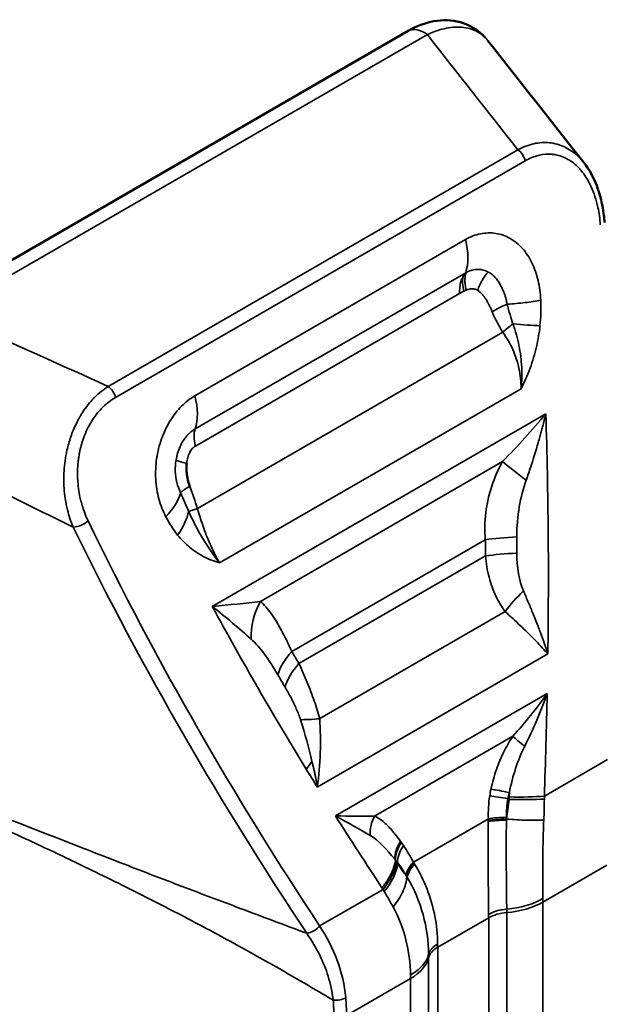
# Model space of a CAD drawing. Header units: millimetres. Extents: x 0 to 14369, y -869 to 2970.
# Tile 595 of 656: x 3647.38 to 3656.47, y 1527.66 to 1543.06. Entities that reach past the tile are written whole.
import ezdxf

# ---------------------------------------------------------------- set-up
doc = ezdxf.new("R2010")
doc.units = ezdxf.units.MM
doc.header["$LTSCALE"] = 10
doc.layers.add('Sichtbar (ISO)', color=7, linetype='Continuous', lineweight=50)
doc.layers.add('Sichtbar schmal (ISO)', color=7, linetype='Continuous', lineweight=35)

msp = doc.modelspace()

# ---------------------------------------------------------------- linework, layer by layer
at = {"layer": 'Sichtbar (ISO)'}
for p, q in [((3653.464, 1542.887), (3645.917, 1538.53)), ((3655.391, 1532.193), (3655.391, 1532.192)), ((3655.391, 1532.193), (3655.391, 1532.192)), ((3652.962, 1530.235), (3652.962, 1530.235)), ((3653.787, 1529.385), (3653.787, 1529.385)), ((3653.621, 1529.289), (3653.622, 1529.29)), ((3649.851, 1529.085), (3649.851, 1529.085)), ((3649.851, 1529.085), (3649.851, 1529.085)), ((3650.435, 1528.776), (3650.435, 1528.776)), ((3652.09, 1528.405), (3652.09, 1528.405)), ((3651.605, 1528.125), (3651.605, 1528.126)), ((3652.274, 1527.831), (3652.274, 1527.831)), ((3652.274, 1527.831), (3652.274, 1527.831))]:
    msp.add_line(p, q, dxfattribs=at)
for centre, major_axis, start_param, end_param in [((3653.714, 1542.454), (-0.25, 0.433), 6.282726, 6.283185), ((3657.613, 1532.92), (-2.5, -4.33), 4.807151, 4.807213)]:
    msp.add_ellipse(centre, major_axis=major_axis, ratio=0.57735, start_param=start_param, end_param=end_param, dxfattribs=at)
for points, knots in [([(3653.464, 1542.887), (3653.592, 1542.961), (3653.728, 1543.013), (3654.003, 1543.062), (3654.146, 1543.06), (3654.393, 1542.991), (3654.502, 1542.934), (3654.62, 1542.834), (3654.647, 1542.808), (3654.672, 1542.779)], [0, 0, 0, 0, 0.0487306, 0.0487306, 0.0967987, 0.0967987, 0.1365635, 0.1365635, 0.1495427, 0.1495427, 0.1495427, 0.1495427]), ([(3656.212, 1540.828), (3656.295, 1540.723), (3656.364, 1540.599), (3656.47, 1540.323), (3656.506, 1540.166), (3656.531, 1539.967), (3656.534, 1539.928), (3656.537, 1539.889)], [0, 0, 0, 0, 0.0464692, 0.0464692, 0.0963292, 0.0963292, 0.1083603, 0.1083603, 0.1083603, 0.1083603]), ([(3650.046, 1535.761), (3650.03, 1535.804), (3650.019, 1535.846), (3650.011, 1535.888), (3650.007, 1535.906), (3650.004, 1535.924), (3650.002, 1535.941), (3649.999, 1535.964), (3649.997, 1535.986), (3649.996, 1536.008), (3649.994, 1536.048), (3649.995, 1536.085), (3649.999, 1536.122)], [0, 0, 0, 0, 0.3333333, 0.3333333, 0.3333333, 0.479087, 0.479087, 0.479087, 0.6666667, 0.6666667, 0.6666667, 0.9999519, 0.9999519, 0.9999519, 0.9999519])]:
    msp.add_open_spline(points, degree=3, knots=knots, dxfattribs=at)
for points in [[(3654.711, 1542.733), (3654.709, 1542.735), (3654.708, 1542.736), (3654.707, 1542.738)], [(3654.712, 1542.734), (3655.211, 1542.098), (3655.711, 1541.462), (3656.213, 1540.827)]]:
    msp.add_open_spline(points, degree=3, dxfattribs=at)
at = {"layer": 'Sichtbar schmal (ISO)'}
for p, q in [((3646.217, 1538.473), (3653.764, 1542.83)), ((3655.182, 1541.028), (3648.77, 1537.326)), ((3648.884, 1537.152), (3655.296, 1540.854)), ((3654.36, 1539.623), (3650.126, 1537.179)), ((3654.365, 1539.104), (3650.131, 1536.66)), ((3654.37, 1539.108), (3654.365, 1539.104)), ((3654.268, 1538.779), (3650.135, 1536.393)), ((3654.945, 1538.173), (3650.167, 1535.414)), ((3650.512, 1534.565), (3655.232, 1537.29)), ((3655.619, 1536.899), (3650.399, 1533.885)), ((3651.151, 1533.963), (3654.941, 1536.151)), ((3651.644, 1533.179), (3654.671, 1534.926)), ((3654.673, 1534.673), (3651.755, 1532.989)), ((3654.981, 1533.803), (3652.079, 1532.128)), ((3652.042, 1531.058), (3655.65, 1533.141)), ((3655.64, 1532.521), (3652.325, 1530.607)), ((3652.937, 1530.604), (3655.103, 1531.854)), ((3656.586, 1531.489), (3655.595, 1530.915)), ((3655.044, 1530.865), (3655.026, 1530.874)), ((3655.048, 1530.968), (3655.046, 1530.903)), ((3653.545, 1529.885), (3654.719, 1530.563)), ((3654.718, 1530.519), (3654.719, 1530.536)), ((3653.265, 1529.914), (3653.282, 1529.884)), ((3653.3, 1529.858), (3653.297, 1529.877)), ((3653.557, 1529.865), (3653.564, 1529.853)), ((3655.572, 1529.258), (3656.574, 1529.836)), ((3653.071, 1529.458), (3652.078, 1528.886)), ((3653.071, 1529.458), (3653.053, 1529.484)), ((3653.587, 1529.371), (3653.588, 1529.372)), ((3653.756, 1529.469), (3653.756, 1529.469)), ((3655.572, 1505.829), (3655.572, 1529.258)), ((3655.006, 1505.666), (3655.006, 1529.095)), ((3653.926, 1528.552), (3654.724, 1529.013)), ((3654.724, 1529.013), (3654.724, 1505.584)), ((3650.872, 1528.538), (3650.872, 1528.538)), ((3652.05, 1528.484), (3652.05, 1528.484)), ((3653.926, 1505.123), (3653.926, 1528.552)), ((3653.784, 1528.389), (3653.784, 1504.96)), ((3651.517, 1528.176), (3651.517, 1528.176)), ((3652.5, 1527.484), (3653.501, 1528.063)), ((3653.501, 1528.063), (3653.501, 1504.633))]:
    msp.add_line(p, q, dxfattribs=at)
for centre, major_axis, ratio, start_param, end_param in [((3653.714, 1542.454), (-0.25, 0.433), 0.57735, 5.355885, 6.282726), ((3655.162, 1540.878), (0.1, -0.173), 0.57735, 1.116979, 2.214286), ((3653.691, 1539.743), (0.5, -0.866), 0.57735, 0.473838, 1.116979), ((3654.669, 1538.767), (0.25, -0.433), 0.57735, 3.732069, 4.279728), ((3654.881, 1538.791), (-0.212, -0.453), 0.638876, 4.24929, 4.926404), ((3654.354, 1538.811), (0.0663, 0.0311), 0.175017, 1.20853, 1.746408), ((3655.084, 1538.522), (0.462, 0.19), 0.222457, 1.634162, 2.198244), ((3655.227, 1538.257), (0.413, 0.283), 0.216522, 1.722308, 2.165018), ((3654.859, 1538.394), (-0.994, 0.105), 0.067269, 1.827293, 2.315163), ((3648.75, 1537.176), (-0.1, 0.173), 0.57735, 4.258572, 5.355878), ((3649.458, 1537.299), (-0.5, 0.866), 0.57735, 3.61543, 4.258572), ((3650.467, 1536.341), (-0.25, 0.433), 0.57735, 0.47384, 1.133082), ((3650.316, 1536.098), (-0.493, 0.083), 0.074775, 0.20466, 0.884688), ((3655.647, 1535.696), (-0.816, 0.578), 0.066891, 0.575226, 1.194385), ((3649.003, 1535.407), (0.878, 0.479), 0.501764, 5.270271, 5.859271), ((3650.352, 1535.79), (-0.469, -0.173), 0.195819, 5.347805, 5.911884), ((3648.541, 1533.213), (0.721, -4.967), 0.416069, 1.968561, 2.04793), ((3649.188, 1535.12), (0.774, 0.633), 0.575549, 5.169381, 5.657251), ((3650.449, 1535.498), (-0.479, -0.144), 0.001417, 5.340856, 5.783564), ((3648.321, 1535.247), (0.18, 0.087), 0.477937, 3.914093, 5.294257), ((3655.34, 1534.806), (-1, -0.008), 0.168646, 4.888566, 5.443377), ((3607.504, 1527.406), (11.224, 62.434), 0.733818, 4.959215, 4.96326), ((3607.604, 1527.388), (-11.317, -62.952), 0.733818, 1.817622, 1.821668), ((3655.342, 1534.553), (-1, -0.005), 0.165983, 4.889078, 5.443888), ((3655.545, 1533.972), (-0.736, -0.676), 0.302836, 4.812715, 5.269501), ((3651.857, 1533.508), (0.322, 0.947), 0.832262, 1.366045, 1.985207), ((3657.613, 1532.92), (-2.5, -4.33), 0.57735, 4.807151, 4.807213), ((3657.825, 1532.798), (-2.35, -4.07), 0.57735, 4.843089, 4.843107), ((3657.825, 1532.798), (-2.35, -4.07), 0.57735, 4.843089, 4.843107), ((3652.313, 1533.058), (0.864, 0.503), 0.514405, 2.114583, 2.669394), ((3690.072, 1575.077), (-11.229, -62.435), 0.733872, 5.571514, 5.57556), ((3652.424, 1532.869), (0.862, 0.507), 0.516196, 2.1125, 2.667311), ((3690.173, 1575.059), (11.322, 62.954), 0.733872, 2.429922, 2.433967), ((3652.288, 1532.207), (0.61, 0.077), 0.091787, 3.713275, 4.351119), ((3658.885, 1532.903), (2.65, 4.59), 0.57735, 2.063917, 2.063969), ((3658.885, 1532.903), (-2.65, -4.59), 0.57735, 5.20551, 5.205562), ((3655.456, 1531.627), (-0.403, 0.296), 0.093631, 0.576634, 1.210406), ((3655.108, 1530.901), (-0.484, 0.126), 0.100115, 4.862441, 5.539689), ((3655.086, 1530.808), (-0.489, 0.104), 0.106008, 4.857943, 5.518303), ((3654.926, 1531.036), (-0.999, 0.036), 0.129653, 1.695735, 2.308377), ((3654.924, 1530.998), (-0.999, 0.05), 0.127643, 1.697654, 2.313165), ((3579.681, 1553.375), (-73.987, 23.821), 0.037653, 3.301247, 3.344897), ((3653.29, 1530.376), (0.135, 0.482), 0.82826, 1.319921, 1.953609), ((3655.053, 1530.502), (0.5, 0.003), 0.167172, 1.67381, 2.302216), ((3655.053, 1530.456), (-0.5, -0.001), 0.173352, 4.812698, 5.446897), ((3653.693, 1530.082), (0.378, 0.327), 0.691016, 1.940548, 2.617465), ((3653.737, 1530.03), (0.387, 0.317), 0.662857, 1.974535, 2.634899), ((3652.402, 1529.579), (0.833, 0.554), 0.539516, 5.224761, 5.837401), ((3652.42, 1529.552), (0.828, 0.56), 0.550007, 5.217553, 5.833059), ((3653.304, 1528.902), (0.324, -1.159), 0.341033, 2.204078, 2.46743), ((3653.879, 1529.824), (-0.431, -0.253), 0.515543, 5.254699, 5.886717), ((3653.899, 1529.789), (0.433, 0.25), 0.520714, 2.113807, 2.748005), ((3654.865, 1529.711), (-1, -0.011), 0.569872, 1.7064, 2.349901), ((3654.865, 1529.666), (1, 0), 0.57735, 4.854286, 5.497788), ((3651.824, 1531.422), (-2.65, 4.59), 0.57735, 3.926991, 3.939765), ((3646.511, 1526.266), (2.35, 4.07), 0.57735, 5.774295, 5.774325), ((3646.511, 1526.266), (2.35, 4.07), 0.57735, 5.774295, 5.774325), ((3655.077, 1528.867), (-0.5, -0.005), 0.569911, 4.847982, 5.491485), ((3651.188, 1531.054), (2.5, -4.33), 0.57735, 0.785398, 0.798179), ((3655.077, 1528.809), (0.5, 0), 0.57735, 1.712693, 2.356194), ((3654.289, 1529.532), (-0.189, 1.909), 0.362297, 4.445319, 4.473942), ((3650.39, 1530.594), (-2.5, 4.33), 0.57735, 3.926991, 3.939688), ((3654.279, 1528.348), (-0.5, 0), 0.57735, 5.497788, 6.141288), ((3652.943, 1529.141), (-0.34, 2.136), 0.360255, 4.296096, 4.322532), ((3652.794, 1528.471), (1, 0), 0.57735, 5.497787, 6.141288), ((3649.754, 1530.226), (2.65, -4.59), 0.57735, 0.785398, 0.798157), ((3652.346, 1527.835), (0.199, 0.018), 0.561975, 4.379917, 5.448083), ((3648.09, 1528.192), (3.915, -1.987), 0.780445, 0.373084, 0.447732)]:
    msp.add_ellipse(centre, major_axis=major_axis, ratio=ratio, start_param=start_param, end_param=end_param, dxfattribs=at)
for points, knots in [([(3654.707, 1542.738), (3654.703, 1542.743), (3654.698, 1542.749), (3654.693, 1542.755), (3654.656, 1542.798), (3654.613, 1542.835), (3654.565, 1542.864), (3654.563, 1542.865), (3654.561, 1542.867), (3654.558, 1542.868), (3654.493, 1542.906), (3654.418, 1542.93), (3654.336, 1542.941), (3654.291, 1542.946), (3654.244, 1542.948), (3654.195, 1542.945), (3654.153, 1542.943), (3654.109, 1542.938), (3654.064, 1542.929), (3653.967, 1542.911), (3653.864, 1542.877), (3653.764, 1542.83)], [0.3639876, 0.3639876, 0.3639876, 0.3639876, 0.3795341, 0.3795341, 0.3795341, 0.5, 0.5, 0.5, 0.5057525, 0.5057525, 0.5057525, 0.6666667, 0.6666667, 0.6666667, 0.7555871, 0.7555871, 0.7555871, 0.8333333, 0.8333333, 0.8333333, 1, 1, 1, 1]), ([(3656.212, 1540.828), (3656.18, 1540.869), (3656.146, 1540.905), (3656.11, 1540.938), (3656.051, 1540.992), (3655.985, 1541.038), (3655.911, 1541.072), (3655.837, 1541.107), (3655.756, 1541.129), (3655.675, 1541.137), (3655.595, 1541.145), (3655.516, 1541.14), (3655.433, 1541.122), (3655.351, 1541.104), (3655.265, 1541.072), (3655.182, 1541.028)], [0.4222342, 0.4222342, 0.4222342, 0.4222342, 0.5, 0.5, 0.5, 0.625, 0.625, 0.625, 0.75, 0.75, 0.75, 0.875, 0.875, 0.875, 1, 1, 1, 1]), ([(3655.296, 1540.854), (3655.365, 1540.894), (3655.434, 1540.922), (3655.504, 1540.939), (3655.508, 1540.94), (3655.511, 1540.941), (3655.515, 1540.942), (3655.582, 1540.957), (3655.649, 1540.962), (3655.715, 1540.956), (3655.722, 1540.955), (3655.73, 1540.955), (3655.737, 1540.954), (3655.764, 1540.95), (3655.791, 1540.945), (3655.818, 1540.938), (3655.852, 1540.928), (3655.885, 1540.916), (3655.918, 1540.901), (3655.928, 1540.896), (3655.938, 1540.891), (3655.949, 1540.886), (3655.97, 1540.874), (3655.991, 1540.862), (3656.011, 1540.848), (3656.041, 1540.828), (3656.07, 1540.805), (3656.098, 1540.779), (3656.112, 1540.766), (3656.126, 1540.752), (3656.14, 1540.737), (3656.152, 1540.724), (3656.164, 1540.71), (3656.176, 1540.695), (3656.201, 1540.666), (3656.224, 1540.634), (3656.246, 1540.599), (3656.265, 1540.571), (3656.282, 1540.542), (3656.298, 1540.51), (3656.32, 1540.469), (3656.34, 1540.424), (3656.359, 1540.377), (3656.379, 1540.326), (3656.397, 1540.271), (3656.412, 1540.214), (3656.42, 1540.185), (3656.427, 1540.155), (3656.434, 1540.124), (3656.452, 1540.039), (3656.464, 1539.949), (3656.471, 1539.851)], [0, 0, 0, 0, 0.135592, 0.135592, 0.135592, 0.142857, 0.142857, 0.142857, 0.271882, 0.271882, 0.271882, 0.285714, 0.285714, 0.285714, 0.33963, 0.33963, 0.33963, 0.406914, 0.406914, 0.406914, 0.428571, 0.428571, 0.428571, 0.473071, 0.473071, 0.473071, 0.538133, 0.538133, 0.538133, 0.571429, 0.571429, 0.571429, 0.601841, 0.601841, 0.601841, 0.663725, 0.663725, 0.663725, 0.714286, 0.714286, 0.714286, 0.782543, 0.782543, 0.782543, 0.857143, 0.857143, 0.857143, 0.894975, 0.894975, 0.894975, 1, 1, 1, 1]), ([(3654.36, 1539.623), (3654.438, 1539.668), (3654.517, 1539.698), (3654.596, 1539.713), (3654.676, 1539.729), (3654.757, 1539.731), (3654.835, 1539.719), (3654.913, 1539.707), (3654.988, 1539.681), (3655.058, 1539.641), (3655.128, 1539.602), (3655.193, 1539.549), (3655.251, 1539.484), (3655.309, 1539.42), (3655.359, 1539.344), (3655.4, 1539.259), (3655.442, 1539.174), (3655.474, 1539.08), (3655.498, 1538.982), (3655.521, 1538.884), (3655.534, 1538.782), (3655.538, 1538.673)], [0, 0, 0, 0, 0.142857, 0.142857, 0.142857, 0.285714, 0.285714, 0.285714, 0.428571, 0.428571, 0.428571, 0.571429, 0.571429, 0.571429, 0.714286, 0.714286, 0.714286, 0.857143, 0.857143, 0.857143, 1, 1, 1, 1]), ([(3654.268, 1538.779), (3654.268, 1538.814), (3654.27, 1538.847), (3654.273, 1538.878), (3654.276, 1538.909), (3654.28, 1538.937), (3654.288, 1538.964), (3654.295, 1538.992), (3654.308, 1539.02), (3654.322, 1539.046)], [0, 0, 0, 0, 0.3333333, 0.3333333, 0.3333333, 0.6666667, 0.6666667, 0.6666667, 0.9999967, 0.9999967, 0.9999967, 0.9999967]), ([(3654.322, 1539.046), (3654.326, 1539.052), (3654.33, 1539.059), (3654.335, 1539.065), (3654.339, 1539.072), (3654.344, 1539.078), (3654.349, 1539.085), (3654.354, 1539.091), (3654.359, 1539.098), (3654.365, 1539.104)], [0, 0, 0, 0, 0.3333333, 0.3333333, 0.3333333, 0.6666667, 0.6666667, 0.6666667, 0.9999998, 0.9999998, 0.9999998, 0.9999998]), ([(3654.37, 1539.108), (3654.366, 1539.096), (3654.363, 1539.084), (3654.36, 1539.071), (3654.359, 1539.066), (3654.358, 1539.061), (3654.357, 1539.055), (3654.354, 1539.037), (3654.353, 1539.018), (3654.352, 1538.998), (3654.352, 1538.982), (3654.352, 1538.967), (3654.353, 1538.95), (3654.354, 1538.94), (3654.355, 1538.93), (3654.356, 1538.919), (3654.36, 1538.893), (3654.366, 1538.867), (3654.371, 1538.839), (3654.372, 1538.837), (3654.372, 1538.835), (3654.373, 1538.833)], [0, 0, 0, 0, 0.1561522, 0.1561522, 0.1561522, 0.2165182, 0.2165182, 0.2165182, 0.4302938, 0.4302938, 0.4302938, 0.5974754, 0.5974754, 0.5974754, 0.7044354, 0.7044354, 0.7044354, 0.978577, 0.978577, 0.978577, 0.9999999, 0.9999999, 0.9999999, 0.9999999]), ([(3655.012, 1538.612), (3655.008, 1538.638), (3655.003, 1538.662), (3654.997, 1538.686), (3654.991, 1538.71), (3654.984, 1538.734), (3654.976, 1538.756), (3654.968, 1538.78), (3654.96, 1538.803), (3654.95, 1538.825), (3654.949, 1538.828), (3654.948, 1538.831), (3654.947, 1538.833), (3654.943, 1538.842), (3654.939, 1538.85), (3654.936, 1538.858), (3654.93, 1538.87), (3654.925, 1538.881), (3654.919, 1538.891), (3654.913, 1538.903), (3654.907, 1538.914), (3654.901, 1538.924), (3654.895, 1538.936), (3654.888, 1538.947), (3654.881, 1538.957), (3654.87, 1538.974), (3654.858, 1538.99), (3654.846, 1539.006), (3654.842, 1539.01), (3654.838, 1539.015), (3654.834, 1539.02), (3654.817, 1539.04), (3654.799, 1539.058), (3654.78, 1539.074), (3654.777, 1539.076), (3654.774, 1539.079), (3654.771, 1539.081), (3654.753, 1539.095), (3654.735, 1539.106), (3654.717, 1539.115)], [0, 0, 0, 0, 0.1011416, 0.1011416, 0.1011416, 0.2072582, 0.2072582, 0.2072582, 0.3186577, 0.3186577, 0.3186577, 0.3333333, 0.3333333, 0.3333333, 0.3765986, 0.3765986, 0.3765986, 0.4366156, 0.4366156, 0.4366156, 0.4988497, 0.4988497, 0.4988497, 0.5634222, 0.5634222, 0.5634222, 0.6666667, 0.6666667, 0.6666667, 0.6999103, 0.6999103, 0.6999103, 0.8444229, 0.8444229, 0.8444229, 0.867084, 0.867084, 0.867084, 0.9999999, 0.9999999, 0.9999999, 0.9999999]), ([(3654.778, 1538.493), (3654.771, 1538.511), (3654.763, 1538.528), (3654.756, 1538.545), (3654.748, 1538.562), (3654.74, 1538.579), (3654.732, 1538.595), (3654.725, 1538.61), (3654.718, 1538.624), (3654.71, 1538.638), (3654.709, 1538.64), (3654.708, 1538.642), (3654.707, 1538.643), (3654.703, 1538.651), (3654.699, 1538.659), (3654.694, 1538.667), (3654.69, 1538.674), (3654.685, 1538.682), (3654.68, 1538.689), (3654.676, 1538.697), (3654.671, 1538.704), (3654.666, 1538.711), (3654.662, 1538.718), (3654.657, 1538.725), (3654.652, 1538.732), (3654.646, 1538.739), (3654.641, 1538.746), (3654.635, 1538.753), (3654.63, 1538.759), (3654.626, 1538.764), (3654.621, 1538.77), (3654.61, 1538.782), (3654.599, 1538.792), (3654.588, 1538.802), (3654.577, 1538.811), (3654.565, 1538.82), (3654.554, 1538.827)], [0, 0, 0, 0, 0.112253, 0.112253, 0.112253, 0.228456, 0.228456, 0.228456, 0.333333, 0.333333, 0.333333, 0.347657, 0.347657, 0.347657, 0.408196, 0.408196, 0.408196, 0.469536, 0.469536, 0.469536, 0.531842, 0.531842, 0.531842, 0.595302, 0.595302, 0.595302, 0.666667, 0.666667, 0.666667, 0.726436, 0.726436, 0.726436, 0.862209, 0.862209, 0.862209, 1, 1, 1, 1]), ([(3648.77, 1537.326), (3648.697, 1537.28), (3648.624, 1537.222), (3648.556, 1537.153), (3648.55, 1537.147), (3648.544, 1537.142), (3648.539, 1537.136), (3648.511, 1537.107), (3648.484, 1537.076), (3648.458, 1537.043), (3648.427, 1537.004), (3648.397, 1536.963), (3648.369, 1536.919), (3648.358, 1536.904), (3648.348, 1536.888), (3648.339, 1536.871), (3648.322, 1536.843), (3648.305, 1536.813), (3648.29, 1536.783), (3648.265, 1536.736), (3648.243, 1536.687), (3648.222, 1536.636), (3648.209, 1536.605), (3648.196, 1536.572), (3648.185, 1536.539), (3648.161, 1536.47), (3648.141, 1536.399), (3648.124, 1536.326), (3648.112, 1536.273), (3648.102, 1536.218), (3648.094, 1536.163), (3648.087, 1536.11), (3648.082, 1536.056), (3648.078, 1536.004), (3648.075, 1535.949), (3648.074, 1535.896), (3648.074, 1535.846), (3648.075, 1535.826), (3648.075, 1535.808), (3648.076, 1535.79), (3648.077, 1535.755), (3648.079, 1535.722), (3648.082, 1535.69), (3648.087, 1535.639), (3648.093, 1535.59), (3648.102, 1535.539), (3648.105, 1535.519), (3648.109, 1535.499), (3648.113, 1535.478), (3648.119, 1535.451), (3648.125, 1535.423), (3648.132, 1535.393), (3648.153, 1535.307), (3648.183, 1535.215), (3648.221, 1535.125)], [0, 0, 0, 0, 0.131951, 0.131951, 0.131951, 0.142857, 0.142857, 0.142857, 0.197533, 0.197533, 0.197533, 0.262446, 0.262446, 0.262446, 0.285714, 0.285714, 0.285714, 0.326328, 0.326328, 0.326328, 0.389027, 0.389027, 0.389027, 0.428571, 0.428571, 0.428571, 0.510835, 0.510835, 0.510835, 0.571429, 0.571429, 0.571429, 0.629943, 0.629943, 0.629943, 0.69105, 0.69105, 0.69105, 0.714286, 0.714286, 0.714286, 0.759038, 0.759038, 0.759038, 0.830162, 0.830162, 0.830162, 0.857143, 0.857143, 0.857143, 0.893243, 0.893243, 0.893243, 1, 1, 1, 1]), ([(3648.454, 1535.223), (3648.416, 1535.302), (3648.386, 1535.382), (3648.362, 1535.463), (3648.353, 1535.492), (3648.345, 1535.522), (3648.338, 1535.552), (3648.334, 1535.565), (3648.331, 1535.579), (3648.328, 1535.592), (3648.319, 1535.637), (3648.311, 1535.682), (3648.305, 1535.726), (3648.299, 1535.772), (3648.294, 1535.818), (3648.292, 1535.864), (3648.291, 1535.871), (3648.291, 1535.878), (3648.291, 1535.885), (3648.289, 1535.924), (3648.289, 1535.964), (3648.29, 1536.004), (3648.291, 1536.051), (3648.294, 1536.099), (3648.299, 1536.145), (3648.302, 1536.168), (3648.304, 1536.19), (3648.308, 1536.212), (3648.311, 1536.237), (3648.316, 1536.262), (3648.32, 1536.287), (3648.336, 1536.366), (3648.357, 1536.442), (3648.383, 1536.514), (3648.388, 1536.529), (3648.394, 1536.544), (3648.399, 1536.558), (3648.417, 1536.602), (3648.436, 1536.645), (3648.457, 1536.686), (3648.474, 1536.718), (3648.491, 1536.749), (3648.51, 1536.779), (3648.515, 1536.788), (3648.52, 1536.796), (3648.526, 1536.804), (3648.55, 1536.842), (3648.576, 1536.877), (3648.604, 1536.911), (3648.628, 1536.941), (3648.654, 1536.969), (3648.68, 1536.995), (3648.684, 1536.999), (3648.687, 1537.002), (3648.691, 1537.005), (3648.751, 1537.063), (3648.815, 1537.112), (3648.884, 1537.152)], [0, 0, 0, 0, 0.104609, 0.104609, 0.104609, 0.142857, 0.142857, 0.142857, 0.16017, 0.16017, 0.16017, 0.217758, 0.217758, 0.217758, 0.276811, 0.276811, 0.276811, 0.285714, 0.285714, 0.285714, 0.336998, 0.336998, 0.336998, 0.398921, 0.398921, 0.398921, 0.428571, 0.428571, 0.428571, 0.462715, 0.462715, 0.462715, 0.571429, 0.571429, 0.571429, 0.593906, 0.593906, 0.593906, 0.661301, 0.661301, 0.661301, 0.714286, 0.714286, 0.714286, 0.729076, 0.729076, 0.729076, 0.796925, 0.796925, 0.796925, 0.857143, 0.857143, 0.857143, 0.865152, 0.865152, 0.865152, 1, 1, 1, 1]), ([(3655.619, 1536.899), (3655.617, 1536.895), (3655.616, 1536.89), (3655.615, 1536.886), (3655.614, 1536.882), (3655.613, 1536.878), (3655.612, 1536.874), (3655.608, 1536.856), (3655.604, 1536.839), (3655.599, 1536.821), (3655.594, 1536.801), (3655.589, 1536.78), (3655.584, 1536.76), (3655.578, 1536.737), (3655.572, 1536.714), (3655.566, 1536.692), (3655.56, 1536.667), (3655.553, 1536.642), (3655.547, 1536.617), (3655.539, 1536.591), (3655.532, 1536.564), (3655.525, 1536.537), (3655.517, 1536.508), (3655.508, 1536.478), (3655.5, 1536.449), (3655.49, 1536.415), (3655.48, 1536.382), (3655.47, 1536.348), (3655.458, 1536.307), (3655.446, 1536.266), (3655.433, 1536.226), (3655.416, 1536.172), (3655.399, 1536.118), (3655.382, 1536.065), (3655.359, 1535.996), (3655.335, 1535.927), (3655.311, 1535.858)], [0, 0, 0, 0, 0.011738, 0.011738, 0.011738, 0.023476, 0.023476, 0.023476, 0.07333, 0.07333, 0.07333, 0.13102, 0.13102, 0.13102, 0.195936, 0.195936, 0.195936, 0.266596, 0.266596, 0.266596, 0.34314, 0.34314, 0.34314, 0.427341, 0.427341, 0.427341, 0.524047, 0.524047, 0.524047, 0.642209, 0.642209, 0.642209, 0.797511, 0.797511, 0.797511, 1, 1, 1, 1]), ([(3650.131, 1536.66), (3650.084, 1536.633), (3649.996, 1536.561), (3649.886, 1536.391), (3649.843, 1536.249), (3649.831, 1536.173)], [0, 0, 0, 0, 0.3333333, 0.6666667, 0.9999994, 0.9999994, 0.9999994, 0.9999994]), ([(3649.999, 1536.122), (3650.002, 1536.155), (3650.008, 1536.185), (3650.015, 1536.213), (3650.023, 1536.241), (3650.033, 1536.267), (3650.045, 1536.291), (3650.057, 1536.314), (3650.071, 1536.336), (3650.086, 1536.353), (3650.101, 1536.371), (3650.117, 1536.384), (3650.135, 1536.393)], [0, 0, 0, 0, 0.25, 0.25, 0.25, 0.5, 0.5, 0.5, 0.75, 0.75, 0.75, 1, 1, 1, 1]), ([(3654.671, 1534.926), (3654.659, 1535.069), (3654.666, 1535.353), (3654.759, 1535.77), (3654.873, 1536.027), (3654.941, 1536.151)], [0.0000004, 0.0000004, 0.0000004, 0.0000004, 0.3333333, 0.6666667, 1, 1, 1, 1]), ([(3650.512, 1534.565), (3650.425, 1534.589), (3650.343, 1534.621), (3650.265, 1534.662), (3650.187, 1534.703), (3650.112, 1534.753), (3650.044, 1534.81), (3649.976, 1534.866), (3649.913, 1534.929), (3649.856, 1535)], [0, 0, 0, 0, 0.333333, 0.333333, 0.333333, 0.666667, 0.666667, 0.666667, 1, 1, 1, 1]), ([(3655.267, 1534.126), (3655.295, 1534.064), (3655.322, 1534.002), (3655.348, 1533.94), (3655.372, 1533.883), (3655.396, 1533.826), (3655.419, 1533.77), (3655.436, 1533.728), (3655.453, 1533.686), (3655.469, 1533.645), (3655.481, 1533.614), (3655.493, 1533.583), (3655.505, 1533.551), (3655.514, 1533.527), (3655.524, 1533.502), (3655.533, 1533.478), (3655.54, 1533.457), (3655.548, 1533.436), (3655.556, 1533.415), (3655.562, 1533.397), (3655.569, 1533.378), (3655.576, 1533.36), (3655.582, 1533.342), (3655.588, 1533.325), (3655.594, 1533.308), (3655.599, 1533.293), (3655.605, 1533.277), (3655.61, 1533.261), (3655.615, 1533.247), (3655.62, 1533.232), (3655.625, 1533.218), (3655.629, 1533.205), (3655.633, 1533.193), (3655.637, 1533.18), (3655.641, 1533.17), (3655.644, 1533.16), (3655.647, 1533.15), (3655.648, 1533.147), (3655.649, 1533.144), (3655.65, 1533.141)], [0, 0, 0, 0, 0.188287, 0.188287, 0.188287, 0.360713, 0.360713, 0.360713, 0.48777, 0.48777, 0.48777, 0.58268, 0.58268, 0.58268, 0.657648, 0.657648, 0.657648, 0.721376, 0.721376, 0.721376, 0.778095, 0.778095, 0.778095, 0.830149, 0.830149, 0.830149, 0.878282, 0.878282, 0.878282, 0.922247, 0.922247, 0.922247, 0.960697, 0.960697, 0.960697, 0.990988, 0.990988, 0.990988, 1, 1, 1, 1]), ([(3651.151, 1533.963), (3651.21, 1533.912), (3651.321, 1533.785), (3651.482, 1533.515), (3651.59, 1533.297), (3651.644, 1533.179)], [0, 0, 0, 0, 0.3333333, 0.6666667, 0.9999996, 0.9999996, 0.9999996, 0.9999996]), ([(3655.65, 1533.141), (3655.649, 1533.146), (3655.644, 1533.148), (3655.642, 1533.151), (3655.639, 1533.154), (3655.636, 1533.157), (3655.633, 1533.16), (3655.572, 1533.228), (3655.509, 1533.296), (3655.442, 1533.364), (3655.37, 1533.438), (3655.294, 1533.512), (3655.217, 1533.585), (3655.14, 1533.659), (3655.061, 1533.731), (3654.981, 1533.803)], [0, 0, 0, 0, 0.014404, 0.014404, 0.014404, 0.028807, 0.028807, 0.028807, 0.333333, 0.333333, 0.333333, 0.666667, 0.666667, 0.666667, 1, 1, 1, 1]), ([(3651.755, 1532.989), (3651.8, 1532.891), (3651.887, 1532.695), (3651.999, 1532.401), (3652.056, 1532.217), (3652.079, 1532.128)], [0, 0, 0, 0, 0.3333333, 0.6666667, 0.999828, 0.999828, 0.999828, 0.999828]), ([(3651.779, 1532.112), (3651.76, 1532.169), (3651.716, 1532.282), (3651.633, 1532.452), (3651.57, 1532.565), (3651.537, 1532.621)], [0, 0, 0, 0, 0.3333333, 0.6666667, 0.9999986, 0.9999986, 0.9999986, 0.9999986]), ([(3651.958, 1531.456), (3651.962, 1531.444), (3651.965, 1531.435), (3651.967, 1531.426), (3651.969, 1531.417), (3651.971, 1531.407), (3651.974, 1531.398), (3651.976, 1531.389), (3651.978, 1531.38), (3651.98, 1531.371), (3651.982, 1531.361), (3651.984, 1531.352), (3651.987, 1531.343), (3651.989, 1531.334), (3651.991, 1531.325), (3651.993, 1531.316), (3651.995, 1531.307), (3651.997, 1531.298), (3651.999, 1531.289), (3652, 1531.28), (3652.002, 1531.271), (3652.004, 1531.263), (3652.006, 1531.254), (3652.008, 1531.246), (3652.01, 1531.237), (3652.011, 1531.229), (3652.013, 1531.221), (3652.015, 1531.212), (3652.016, 1531.204), (3652.018, 1531.196), (3652.019, 1531.189), (3652.021, 1531.181), (3652.022, 1531.173), (3652.024, 1531.166), (3652.025, 1531.158), (3652.027, 1531.151), (3652.028, 1531.144), (3652.029, 1531.137), (3652.03, 1531.13), (3652.032, 1531.124), (3652.033, 1531.117), (3652.034, 1531.111), (3652.035, 1531.105), (3652.036, 1531.099), (3652.037, 1531.093), (3652.038, 1531.088), (3652.039, 1531.083), (3652.04, 1531.078), (3652.04, 1531.073), (3652.041, 1531.068), (3652.042, 1531.063), (3652.042, 1531.058)], [0, 0, 0, 0, 0.0588235, 0.0588235, 0.0588235, 0.1176471, 0.1176471, 0.1176471, 0.1764706, 0.1764706, 0.1764706, 0.2352941, 0.2352941, 0.2352941, 0.2941176, 0.2941176, 0.2941176, 0.3529412, 0.3529412, 0.3529412, 0.4117647, 0.4117647, 0.4117647, 0.4705882, 0.4705882, 0.4705882, 0.5294118, 0.5294118, 0.5294118, 0.5882353, 0.5882353, 0.5882353, 0.6470588, 0.6470588, 0.6470588, 0.7058824, 0.7058824, 0.7058824, 0.7647059, 0.7647059, 0.7647059, 0.8235294, 0.8235294, 0.8235294, 0.8823529, 0.8823529, 0.8823529, 0.9411765, 0.9411765, 0.9411765, 0.9990254, 0.9990254, 0.9990254, 0.9990254]), ([(3645.462, 1531.24), (3646.048, 1531.012), (3646.634, 1530.783), (3647.22, 1530.553), (3647.82, 1530.319), (3648.421, 1530.084), (3649.023, 1529.851), (3649.174, 1529.793), (3649.324, 1529.734), (3649.475, 1529.676), (3649.626, 1529.618), (3649.777, 1529.561), (3649.928, 1529.503), (3650.079, 1529.445), (3650.23, 1529.388), (3650.382, 1529.331), (3650.533, 1529.274), (3650.685, 1529.217), (3650.836, 1529.16), (3651.182, 1529.03), (3651.529, 1528.899), (3651.876, 1528.771)], [0, 0, 0, 0, 0.275282, 0.275282, 0.275282, 0.557214, 0.557214, 0.557214, 0.627697, 0.627697, 0.627697, 0.69818, 0.69818, 0.69818, 0.768663, 0.768663, 0.768663, 0.839146, 0.839146, 0.839146, 1, 1, 1, 1]), ([(3655.003, 1530.542), (3654.999, 1530.383), (3654.999, 1530.225), (3654.999, 1530.067), (3654.999, 1529.909), (3655, 1529.751), (3655.001, 1529.597), (3655.003, 1529.443), (3655.005, 1529.293), (3655.006, 1529.148)], [0, 0, 0, 0, 0.333333, 0.333333, 0.333333, 0.666667, 0.666667, 0.666667, 1, 1, 1, 1]), ([(3655.587, 1530.542), (3655.509, 1530.538), (3655.417, 1530.537), (3655.317, 1530.539), (3655.217, 1530.542), (3655.111, 1530.548), (3655.004, 1530.557)], [0, 0, 0, 0, 0.5, 0.5, 0.5, 1, 1, 1, 1]), ([(3653.265, 1529.914), (3653.264, 1529.943), (3653.268, 1529.974), (3653.275, 1530.006), (3653.282, 1530.037), (3653.292, 1530.068), (3653.306, 1530.099), (3653.32, 1530.13), (3653.338, 1530.161), (3653.358, 1530.19)], [0, 0, 0, 0, 0.333333, 0.333333, 0.333333, 0.666667, 0.666667, 0.666667, 1, 1, 1, 1]), ([(3653.053, 1529.484), (3653.093, 1529.532), (3653.128, 1529.581), (3653.157, 1529.629), (3653.186, 1529.677), (3653.21, 1529.725), (3653.229, 1529.773), (3653.247, 1529.821), (3653.259, 1529.87), (3653.265, 1529.914)], [0, 0, 0, 0, 0.3333333, 0.3333333, 0.3333333, 0.6666667, 0.6666667, 0.6666667, 0.9999485, 0.9999485, 0.9999485, 0.9999485]), ([(3653.228, 1529.181), (3653.291, 1529.258), (3653.344, 1529.34), (3653.38, 1529.421), (3653.417, 1529.502), (3653.438, 1529.583), (3653.443, 1529.656)], [0, 0, 0, 0, 0.5, 0.5, 0.5, 1, 1, 1, 1]), ([(3653.431, 1529.677), (3653.433, 1529.674), (3653.435, 1529.67), (3653.437, 1529.666), (3653.439, 1529.663), (3653.441, 1529.659), (3653.443, 1529.656)], [0, 0, 0, 0, 0.5, 0.5, 0.5, 1, 1, 1, 1]), ([(3652.078, 1528.886), (3652.056, 1528.859), (3652.023, 1528.829), (3651.986, 1528.808), (3651.949, 1528.787), (3651.908, 1528.775), (3651.876, 1528.771)], [0, 0, 0, 0, 0.5, 0.5, 0.5, 1, 1, 1, 1]), ([(3652.29, 1527.723), (3652.273, 1527.857), (3652.246, 1527.984), (3652.211, 1528.099), (3652.176, 1528.213), (3652.134, 1528.316), (3652.08, 1528.426), (3652.025, 1528.537), (3651.957, 1528.655), (3651.876, 1528.771)], [0, 0, 0, 0, 0.333333, 0.333333, 0.333333, 0.666667, 0.666667, 0.666667, 1, 1, 1, 1]), ([(3653.501, 1528.118), (3653.575, 1528.16), (3653.639, 1528.211), (3653.688, 1528.267), (3653.736, 1528.322), (3653.769, 1528.382), (3653.784, 1528.442)], [0.0000006, 0.0000006, 0.0000006, 0.0000006, 0.5, 0.5, 0.5, 1, 1, 1, 1])]:
    msp.add_open_spline(points, degree=3, knots=knots, dxfattribs=at)
for points in [[(3655.182, 1541.028), (3654.708, 1541.628), (3654.235, 1542.229), (3653.764, 1542.83)], [(3654.717, 1539.115), (3654.681, 1539.133), (3654.607, 1539.159), (3654.488, 1539.157), (3654.409, 1539.129), (3654.37, 1539.108)], [(3654.337, 1538.817), (3654.33, 1538.813), (3654.314, 1538.806), (3654.291, 1538.793), (3654.275, 1538.784), (3654.268, 1538.779)], [(3654.554, 1538.827), (3654.536, 1538.838), (3654.5, 1538.853), (3654.439, 1538.853), (3654.396, 1538.842), (3654.373, 1538.833)], [(3655.538, 1538.673), (3655.466, 1538.659), (3655.299, 1538.634), (3655.108, 1538.618), (3655.012, 1538.612)], [(3655.104, 1538.303), (3655.077, 1538.394), (3655.042, 1538.498), (3655.012, 1538.612)], [(3655.538, 1538.673), (3655.541, 1538.542), (3655.542, 1538.408), (3655.527, 1538.274)], [(3646.217, 1538.473), (3647.069, 1538.091), (3647.92, 1537.709), (3648.77, 1537.326)], [(3654.945, 1538.173), (3654.88, 1538.274), (3654.824, 1538.381), (3654.778, 1538.493)], [(3655.232, 1537.29), (3655.243, 1537.402), (3655.249, 1537.625), (3655.207, 1537.966), (3655.144, 1538.191), (3655.104, 1538.303)], [(3655.527, 1538.274), (3655.516, 1538.164), (3655.479, 1537.945), (3655.38, 1537.609), (3655.286, 1537.396), (3655.232, 1537.29)], [(3655.232, 1537.29), (3655.231, 1537.399), (3655.208, 1537.609), (3655.11, 1537.908), (3655.007, 1538.088), (3654.945, 1538.173)], [(3649.672, 1535.287), (3649.625, 1535.374), (3649.552, 1535.558), (3649.503, 1535.873), (3649.517, 1536.198), (3649.596, 1536.513), (3649.731, 1536.794), (3649.912, 1537.026), (3650.051, 1537.135), (3650.126, 1537.179)], [(3654.941, 1536.151), (3655.182, 1536.393), (3655.408, 1536.643), (3655.619, 1536.899)], [(3655.619, 1536.899), (3655.658, 1535.651), (3655.667, 1534.398), (3655.65, 1533.141)], [(3648.221, 1535.125), (3647.219, 1535.616), (3646.217, 1536.111), (3645.217, 1536.613)], [(3649.831, 1536.173), (3649.822, 1536.115), (3649.813, 1535.999), (3649.838, 1535.822), (3649.878, 1535.715), (3649.902, 1535.662)], [(3655.311, 1535.858), (3655.221, 1535.604), (3655.161, 1535.291), (3655.163, 1534.971)], [(3649.902, 1535.662), (3649.947, 1535.556), (3649.989, 1535.456), (3650.028, 1535.372)], [(3650.028, 1535.372), (3650.076, 1535.265), (3650.177, 1535.062), (3650.341, 1534.792), (3650.454, 1534.637), (3650.512, 1534.565)], [(3650.167, 1535.414), (3650.196, 1535.31), (3650.26, 1535.108), (3650.377, 1534.82), (3650.465, 1534.647), (3650.512, 1534.565)], [(3648.454, 1535.223), (3649.537, 1532.983), (3650.763, 1530.877), (3652.078, 1528.886)], [(3649.856, 1535), (3649.786, 1535.085), (3649.727, 1535.185), (3649.672, 1535.287)], [(3651.876, 1528.771), (3650.552, 1530.766), (3649.317, 1532.877), (3648.221, 1535.125)], [(3654.981, 1533.803), (3654.927, 1533.876), (3654.829, 1534.038), (3654.721, 1534.335), (3654.683, 1534.556), (3654.673, 1534.673)], [(3655.165, 1534.716), (3655.166, 1534.502), (3655.197, 1534.283), (3655.267, 1534.126)], [(3650.399, 1533.885), (3650.669, 1533.907), (3650.921, 1533.933), (3651.151, 1533.963)], [(3651.869, 1531.339), (3651.361, 1532.168), (3650.869, 1533.016), (3650.399, 1533.885)], [(3651.006, 1533.372), (3650.822, 1533.537), (3650.619, 1533.708), (3650.399, 1533.885)], [(3651.425, 1532.813), (3651.285, 1533.053), (3651.143, 1533.249), (3651.006, 1533.372)], [(3655.103, 1531.854), (3655.297, 1532.07), (3655.476, 1532.292), (3655.64, 1532.521)], [(3655.64, 1532.521), (3655.539, 1532.239), (3655.422, 1531.964), (3655.288, 1531.696)], [(3655.64, 1532.521), (3655.629, 1531.986), (3655.614, 1531.451), (3655.595, 1530.915)], [(3651.958, 1531.456), (3651.908, 1531.673), (3651.848, 1531.895), (3651.779, 1532.112)], [(3652.079, 1532.128), (3652.104, 1531.773), (3652.089, 1531.413), (3652.042, 1531.058)], [(3654.76, 1531.027), (3654.782, 1531.133), (3654.838, 1531.335), (3654.957, 1531.614), (3655.052, 1531.777), (3655.103, 1531.854)], [(3655.288, 1531.696), (3655.179, 1531.478), (3655.097, 1531.233), (3655.048, 1530.968)], [(3651.958, 1531.456), (3651.932, 1531.417), (3651.902, 1531.377), (3651.869, 1531.339)], [(3652.042, 1531.058), (3651.984, 1531.152), (3651.926, 1531.245), (3651.869, 1531.339)], [(3652.29, 1527.723), (3651.947, 1527.929), (3651.26, 1528.328), (3650.239, 1528.886), (3649.231, 1529.407), (3648.256, 1529.883), (3647.578, 1530.202), (3646.591, 1530.662), (3645.86, 1530.999), (3645.466, 1531.181)], [(3654.74, 1530.919), (3654.746, 1530.955), (3654.753, 1530.991), (3654.76, 1531.027)], [(3654.719, 1530.563), (3654.714, 1530.682), (3654.722, 1530.802), (3654.74, 1530.919)], [(3655.026, 1530.874), (3655.007, 1530.779), (3654.999, 1530.681), (3655.001, 1530.585)], [(3655.048, 1530.968), (3655.04, 1530.937), (3655.032, 1530.906), (3655.026, 1530.874)], [(3655.046, 1530.903), (3655.045, 1530.89), (3655.045, 1530.877), (3655.044, 1530.865)], [(3655.595, 1530.915), (3655.595, 1530.9), (3655.595, 1530.885), (3655.595, 1530.87)], [(3655.004, 1530.557), (3655.019, 1530.66), (3655.034, 1530.762), (3655.044, 1530.865)], [(3655.595, 1530.87), (3655.595, 1530.76), (3655.592, 1530.651), (3655.587, 1530.542)], [(3653.053, 1529.484), (3652.808, 1529.855), (3652.565, 1530.229), (3652.325, 1530.607)], [(3652.325, 1530.607), (3652.548, 1530.602), (3652.754, 1530.601), (3652.937, 1530.604)], [(3652.937, 1530.604), (3652.983, 1530.582), (3653.073, 1530.525), (3653.207, 1530.391), (3653.299, 1530.274), (3653.346, 1530.207)], [(3655.004, 1530.557), (3655.004, 1530.565), (3655.002, 1530.576), (3655.001, 1530.585)], [(3654.718, 1530.519), (3654.715, 1530.35), (3654.714, 1530.015), (3654.718, 1529.521), (3654.722, 1529.214), (3654.723, 1529.065)], [(3654.719, 1530.536), (3654.719, 1530.544), (3654.719, 1530.554), (3654.719, 1530.563)], [(3655.004, 1530.557), (3654.901, 1530.555), (3654.796, 1530.548), (3654.719, 1530.536)], [(3655.003, 1530.542), (3655.003, 1530.543), (3655.003, 1530.546), (3655.003, 1530.551), (3655.004, 1530.554), (3655.004, 1530.557)], [(3655.587, 1530.542), (3655.58, 1530.401), (3655.572, 1530.12), (3655.569, 1529.706), (3655.57, 1529.442), (3655.572, 1529.313)], [(3653.253, 1529.929), (3653.126, 1530.091), (3653.003, 1530.22), (3652.87, 1530.3)], [(3653.346, 1530.207), (3653.35, 1530.202), (3653.354, 1530.196), (3653.358, 1530.19)], [(3653.358, 1530.19), (3653.369, 1530.174), (3653.381, 1530.157), (3653.392, 1530.141)], [(3653.392, 1530.141), (3653.444, 1530.065), (3653.495, 1529.979), (3653.545, 1529.884)], [(3653.265, 1529.914), (3653.261, 1529.92), (3653.257, 1529.923), (3653.253, 1529.929)], [(3653.297, 1529.877), (3653.286, 1529.89), (3653.276, 1529.901), (3653.265, 1529.914)], [(3653.282, 1529.884), (3653.288, 1529.875), (3653.294, 1529.867), (3653.3, 1529.858)], [(3653.3, 1529.858), (3653.315, 1529.837), (3653.344, 1529.797), (3653.387, 1529.733), (3653.416, 1529.695), (3653.431, 1529.677)], [(3653.443, 1529.656), (3653.452, 1529.719), (3653.494, 1529.796), (3653.557, 1529.865)], [(3653.545, 1529.884), (3653.549, 1529.878), (3653.553, 1529.871), (3653.557, 1529.865)], [(3653.564, 1529.853), (3653.641, 1529.728), (3653.771, 1529.467), (3653.894, 1529.041), (3653.924, 1528.751), (3653.925, 1528.604)], [(3653.443, 1529.656), (3653.444, 1529.654), (3653.445, 1529.653), (3653.447, 1529.648), (3653.449, 1529.646), (3653.45, 1529.645)], [(3653.784, 1528.442), (3653.778, 1528.865), (3653.667, 1529.278), (3653.45, 1529.645)], [(3653.09, 1529.424), (3653.084, 1529.435), (3653.077, 1529.447), (3653.071, 1529.458)], [(3653.228, 1529.181), (3653.184, 1529.261), (3653.138, 1529.342), (3653.09, 1529.424)], [(3653.501, 1528.118), (3653.496, 1528.49), (3653.404, 1528.862), (3653.228, 1529.181)], [(3652.078, 1528.886), (3652.301, 1528.539), (3652.451, 1528.166), (3652.487, 1527.764)], [(3653.784, 1528.442), (3653.799, 1528.502), (3653.851, 1528.561), (3653.925, 1528.604)], [(3652.487, 1527.764), (3652.495, 1527.67), (3652.499, 1527.577), (3652.5, 1527.484)]]:
    msp.add_open_spline(points, degree=3, dxfattribs=at)

doc.saveas('drawing.dxf')
